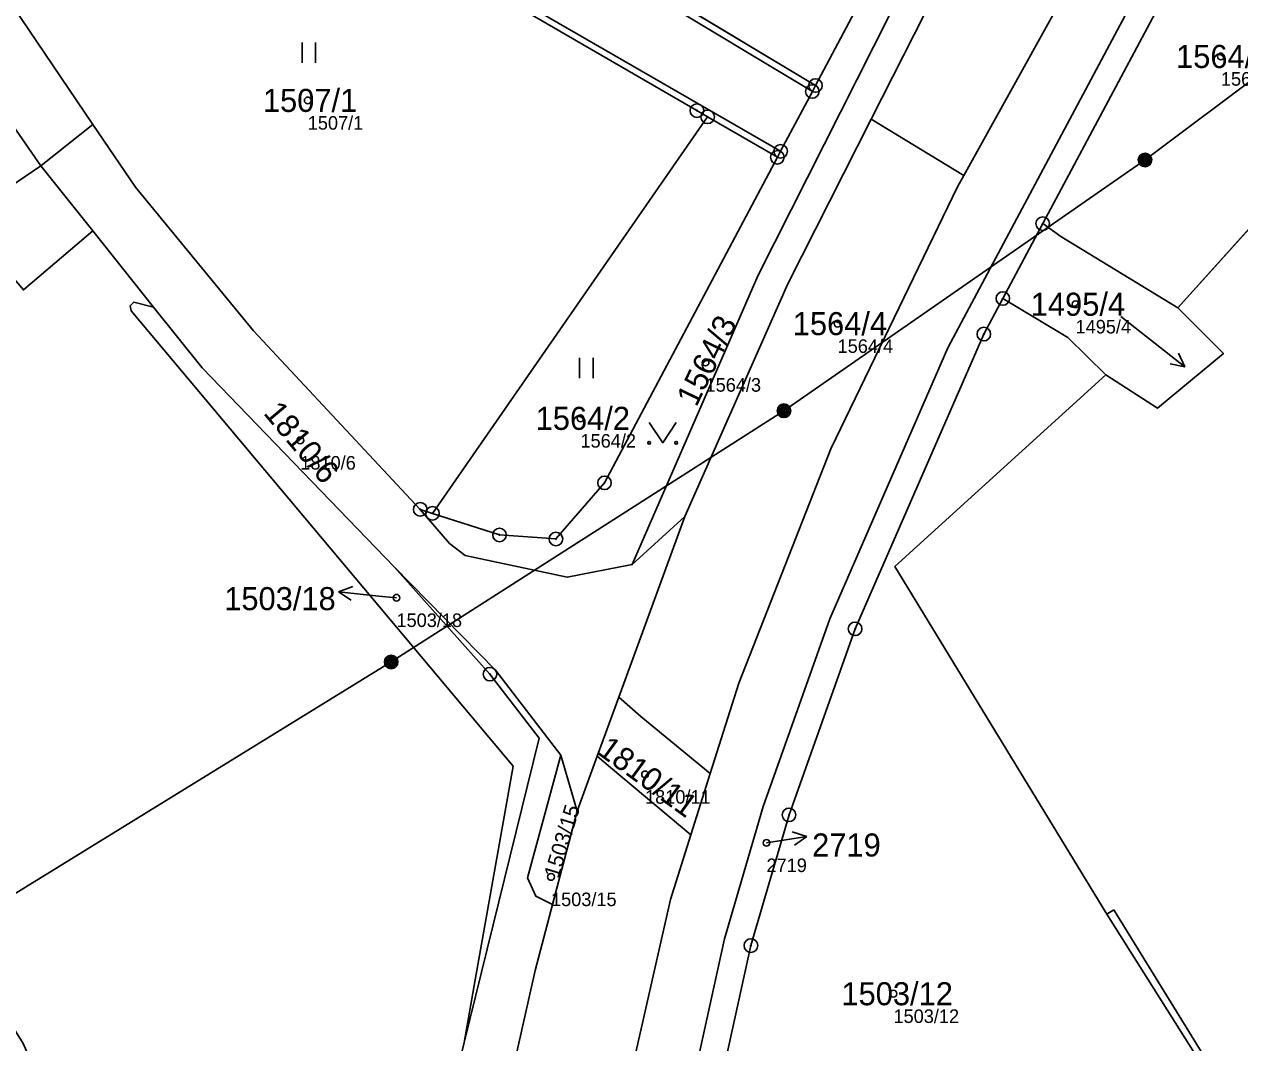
# Model space of a CAD drawing. Extents: x -653098 to -649479, y -997642 to -992666.
# Drawn here: x -650731.1 to -650641.5, y -996085.8 to -996010.7 of the extents above; entities that cross this region are included whole.
import ezdxf

# ---------------------------------------------------------------- set-up
doc = ezdxf.new("R2010")
doc.units = 0
for name, color, linetype in [('Definiční body', 7, 'Continuous'), ('Hranice parcel', 7, 'Continuous'), ('Parcelní čísla', 7, 'Continuous'), ('Polygon parcely', 7, 'Continuous'), ('Pop  PČ popisy', 7, 'Continuous'), ('Poz předměty', 7, 'Continuous'), ('Vnitřní kresba', 7, 'Continuous'), ('Značky bodu BP', 7, 'Continuous'), ('Značky kultur', 7, 'Continuous')]:
    doc.layers.add(name, color=color, linetype=linetype)

msp = doc.modelspace()

# ---------------------------------------------------------------- linework, layer by layer
at = {"layer": 'Definiční body'}
for centre in [(-650642.86, -996013.09), (-650710.16, -996016.33), (-650653.57, -996031.35), (-650671.11, -996032.78), (-650680.84, -996035.64), (-650690.06, -996039.76), (-650710.71, -996041.38), (-650703.62, -996052.98), (-650685.3, -996066), (-650676.35, -996071.04), (-650692.23, -996073.55), (-650666.99, -996082.16)]:
    msp.add_circle(centre, 0.25, dxfattribs=at)
at = {"layer": 'Hranice parcel'}
for p, q in [((-650672.74, -996015.23), (-650689.22, -996005.32)), ((-650628.63, -996012.28), (-650646.03, -996031.62)), ((-650700.97, -996046.76), (-650680.69, -996017.54)), ((-650680.69, -996017.54), (-650675.55, -996020.52)), ((-650729.82, -996021.15), (-650725.99, -996018.11)), ((-650661.81, -996021.87), (-650668.63, -996017.72)), ((-650726.01, -996025.93), (-650729.82, -996021.15)), ((-650658.93, -996030.93), (-650655.99, -996025.41)), ((-650721.52, -996031.56), (-650726.01, -996025.93)), ((-650701.87, -996046.47), (-650700.97, -996046.76)), ((-650687.23, -996060.3), (-650682.36, -996047)), ((-650682.36, -996047), (-650686.24, -996050.54)), ((-650688.83, -996064.65), (-650687.23, -996060.3)), ((-650691.5, -996064.59), (-650690.31, -996068.7)), ((-650688.83, -996064.65), (-650690.31, -996068.7)), ((-650680.49, -996065.93), (-650681.92, -996070.45)), ((-650690.31, -996068.7), (-650692.13, -996075.59))]:
    msp.add_line(p, q, dxfattribs=at)
for points in [[(-650575.37, -995959.87), (-650608.41, -995944), (-650610.43, -995943.86), (-650611.96, -995945.87), (-650628.76, -995975.13), (-650648.35, -996007.09), (-650662.99, -996034.56), (-650671.68, -996054.53), (-650676.6, -996068.37), (-650679.44, -996078.12), (-650683.79, -996097.9), (-650686.06, -996119.41), (-650686.27, -996132.3), (-650684.64, -996153.85), (-650680.81, -996173.83), (-650676.67, -996188.65), (-650668.33, -996210.53), (-650657.86, -996232.42), (-650644.24, -996256.86), (-650595.14, -996338.86), (-650574.61, -996373.71), (-650564.87, -996393.33), (-650559.65, -996405.6)], [(-650741.36, -995982.45), (-650739.61, -995995.09), (-650731.9, -996009.38), (-650725.99, -996018.11)], [(-650651.68, -995983.52), (-650651.97, -995984.89), (-650668.63, -996017.72)], [(-650734.67, -995986.26), (-650681.48, -996017.08), (-650680.69, -996017.54)], [(-650686.24, -996050.54), (-650676.97, -996029.21), (-650658.75, -995993.16), (-650659.31, -995991.81), (-650667.44, -995987.57)], [(-650672.74, -996015.23), (-650661.02, -995993.18), (-650668.37, -995989.34)], [(-650644.58, -995992.04), (-650651.78, -996003.78), (-650661.81, -996021.87)], [(-650655.99, -996025.41), (-650646.75, -996008.08), (-650640.26, -995997.48)], [(-650734.26, -996014.76), (-650733.71, -996015.57), (-650729.82, -996021.15)], [(-650675.55, -996020.52), (-650675.31, -996020.08), (-650672.97, -996015.67), (-650672.74, -996015.23)], [(-650725.99, -996018.11), (-650722.86, -996022.73), (-650714.16, -996033.3), (-650701.87, -996046.47)], [(-650668.63, -996017.72), (-650674.78, -996029.84), (-650682.36, -996047)], [(-650700.97, -996046.76), (-650696.03, -996048.35), (-650691.87, -996048.65), (-650688.29, -996044.51), (-650675.55, -996020.52)], [(-650757.77, -996037.76), (-650757.48, -996038.09), (-650754.89, -996038.21), (-650729.82, -996021.15)], [(-650661.81, -996021.87), (-650662.28, -996022.71), (-650671.62, -996042), (-650678.39, -996059.28), (-650680.49, -996065.93)], [(-650646.03, -996031.62), (-650654.66, -996026.37), (-650655.99, -996025.41)], [(-650726.01, -996025.93), (-650731.12, -996030.3), (-650734.35, -996026.51), (-650749.93, -996039.61), (-650746.63, -996043.4), (-650751.19, -996047.27), (-650733.58, -996068.29), (-650734.93, -996069.45), (-650736.31, -996070.01), (-650737.77, -996069.85), (-650739.08, -996068.97), (-650742.16, -996071.71), (-650732.71, -996083.29), (-650731.14, -996085.82), (-650729.93, -996088.58), (-650729.03, -996091.44), (-650728.46, -996094.36), (-650728.2, -996097.36), (-650728.18, -996098.22)], [(-650658.93, -996030.93), (-650660.33, -996033.55), (-650669.82, -996055.27), (-650674.69, -996068.98), (-650677.5, -996078.61), (-650680.79, -996093.58)], [(-650651.34, -996036.56), (-650654.15, -996033.81), (-650658.93, -996030.93)], [(-650698.63, -996085.76), (-650697.81, -996081.14), (-650695.01, -996065.39), (-650723.18, -996031.83), (-650723.24, -996031.46), (-650722.98, -996031.19), (-650721.52, -996031.56)], [(-650721.52, -996031.56), (-650717.95, -996036.04), (-650703.78, -996050.71)], [(-650646.03, -996031.62), (-650642.68, -996034.99), (-650647.53, -996039), (-650651.34, -996036.56)], [(-650642.19, -996098.91), (-650644.47, -996088.47), (-650644.52, -996087), (-650651.26, -996076.29), (-650666.88, -996050.67), (-650651.34, -996036.56)], [(-650686.24, -996050.54), (-650691.03, -996051.47), (-650698.55, -996049.86), (-650699.71, -996048.99), (-650701.87, -996046.47)], [(-650703.78, -996050.71), (-650696.33, -996058.31), (-650691.5, -996064.59)], [(-650703.78, -996050.71), (-650696.73, -996058.61), (-650693.1, -996063.32), (-650698.63, -996085.76)], [(-650680.49, -996065.93), (-650685.6, -996061.74), (-650687.23, -996060.3)], [(-650692.13, -996075.59), (-650693.34, -996074.98), (-650693.96, -996073.62), (-650691.5, -996064.59)], [(-650681.92, -996070.45), (-650687.84, -996065.5), (-650688.83, -996064.65)], [(-650579.83, -996374.59), (-650584.33, -996366.13), (-650603.23, -996334.38), (-650640.77, -996271.85), (-650662.24, -996233.94), (-650673.04, -996211.24), (-650681.26, -996189.41), (-650687.35, -996165.84), (-650690.42, -996143.11), (-650690.64, -996118.19), (-650688.08, -996095.67), (-650683.42, -996075.21), (-650681.92, -996070.45)], [(-650692.13, -996075.59), (-650693.41, -996080.45), (-650695.41, -996089.42), (-650698.56, -996111.52), (-650699.07, -996115.74)], [(-650705.41, -996119.81), (-650702.52, -996110.95), (-650700.29, -996095.32), (-650700.09, -996093.94), (-650699.35, -996088.69), (-650698.63, -996085.76)]]:
    msp.add_lwpolyline(points, dxfattribs=at)
at = {"layer": 'Polygon parcely'}
for points in [[(-650590.11, -995932.41), (-650596.4, -995930.69), (-650602.05, -995931.13), (-650609.53, -995934.44), (-650613.74, -995939.56), (-650632.8, -995972.81), (-650644.58, -995992.04), (-650651.78, -996003.78), (-650661.81, -996021.87), (-650662.28, -996022.71), (-650671.62, -996042), (-650678.39, -996059.28), (-650680.49, -996065.93), (-650681.92, -996070.45), (-650683.42, -996075.21), (-650688.08, -996095.67)], [(-650631.23, -995934.9), (-650651.57, -995971.4), (-650655.2, -995986.1), (-650657.08, -995989.9), (-650658.46, -995990.37), (-650666.65, -995986.07), (-650667.44, -995987.57), (-650659.31, -995991.81), (-650658.75, -995993.16), (-650676.97, -996029.21), (-650686.24, -996050.54), (-650682.36, -996047), (-650674.78, -996029.84), (-650668.63, -996017.72), (-650651.97, -995984.89), (-650651.68, -995983.52), (-650651.11, -995980.26), (-650649.7, -995974.3), (-650637.8, -995952.77), (-650625.49, -995936.78)], [(-650575.37, -995959.87), (-650608.41, -995944), (-650610.43, -995943.86), (-650611.96, -995945.87), (-650628.76, -995975.13), (-650648.35, -996007.09), (-650662.99, -996034.56), (-650671.68, -996054.53), (-650676.6, -996068.37), (-650679.44, -996078.12), (-650683.79, -996097.9)], [(-650683.79, -996097.9), (-650679.44, -996078.12), (-650676.6, -996068.37), (-650671.68, -996054.53), (-650662.99, -996034.56), (-650648.35, -996007.09), (-650628.76, -995975.13), (-650611.96, -995945.87), (-650610.43, -995943.86), (-650608.41, -995944), (-650575.37, -995959.87)], [(-650680.79, -996093.58), (-650677.5, -996078.61), (-650674.69, -996068.98), (-650669.82, -996055.27), (-650660.33, -996033.55), (-650658.93, -996030.93), (-650655.99, -996025.41), (-650646.75, -996008.08), (-650640.26, -995997.48), (-650639.56, -995996.34), (-650628.6, -995978.79), (-650623.71, -995970.96), (-650609.82, -995946.76), (-650578.11, -995961.74)], [(-650518.45, -996096.89), (-650542.34, -996030.24), (-650545.5, -996023.51), (-650554.17, -996027.12), (-650558.76, -996016.05), (-650550.61, -996012.64), (-650561.85, -995988.7), (-650569.64, -995972.06), (-650570.56, -995970.09), (-650573.45, -995963.94), (-650578.11, -995961.74), (-650591.97, -995971.36), (-650613.32, -995994.3), (-650628.63, -996012.28), (-650646.03, -996031.62), (-650642.68, -996034.99), (-650647.53, -996039), (-650651.34, -996036.56), (-650666.88, -996050.67), (-650651.26, -996076.29), (-650644.52, -996087)], [(-650754.89, -996038.21), (-650729.82, -996021.15), (-650733.71, -996015.57)], [(-650731.12, -996030.3), (-650726.01, -996025.93), (-650729.82, -996021.15), (-650754.89, -996038.21)], [(-650699.35, -996088.69), (-650698.63, -996085.76), (-650697.81, -996081.14), (-650695.01, -996065.39), (-650723.18, -996031.83), (-650723.24, -996031.46), (-650722.98, -996031.19), (-650721.52, -996031.56), (-650726.01, -996025.93), (-650731.12, -996030.3)], [(-650688.08, -996095.67), (-650683.42, -996075.21), (-650681.92, -996070.45), (-650687.84, -996065.5), (-650688.83, -996064.65), (-650690.31, -996068.7), (-650692.13, -996075.59), (-650693.41, -996080.45), (-650695.41, -996089.42)]]:
    msp.add_lwpolyline(points, dxfattribs=at)
for points in [[(-650672.74, -996015.23), (-650689.22, -996005.32), (-650717.11, -995989.51), (-650738.84, -995976.69), (-650738.52, -995977.43), (-650734.94, -995985.65), (-650734.67, -995986.26), (-650681.48, -996017.08), (-650680.69, -996017.54), (-650675.55, -996020.52), (-650675.31, -996020.08), (-650672.97, -996015.67)], [(-650741.36, -995982.45), (-650748.11, -995979.05), (-650749.65, -995983.47), (-650749.3, -995984.09), (-650747.63, -995988.96), (-650741.77, -996002.09), (-650742.28, -996002.6), (-650735.82, -996012.39), (-650733.93, -996014.46), (-650734.26, -996014.76), (-650733.71, -996015.57), (-650729.82, -996021.15), (-650725.99, -996018.11), (-650731.9, -996009.38), (-650739.61, -995995.09)], [(-650700.97, -996046.76), (-650680.69, -996017.54), (-650681.48, -996017.08), (-650734.67, -995986.26), (-650741.36, -995982.45), (-650739.61, -995995.09), (-650731.9, -996009.38), (-650725.99, -996018.11), (-650722.86, -996022.73), (-650714.16, -996033.3), (-650701.87, -996046.47)], [(-650651.68, -995983.52), (-650651.97, -995984.89), (-650668.63, -996017.72), (-650661.81, -996021.87), (-650651.78, -996003.78), (-650644.58, -995992.04), (-650651.5, -995983.53)], [(-650659.31, -995991.81), (-650667.44, -995987.57), (-650668.37, -995989.34), (-650661.02, -995993.18), (-650672.74, -996015.23), (-650672.97, -996015.67), (-650675.31, -996020.08), (-650675.55, -996020.52), (-650688.29, -996044.51), (-650691.87, -996048.65), (-650696.03, -996048.35), (-650700.97, -996046.76), (-650701.87, -996046.47), (-650699.71, -996048.99), (-650698.55, -996049.86), (-650691.03, -996051.47), (-650686.24, -996050.54), (-650676.97, -996029.21), (-650658.75, -995993.16)], [(-650668.37, -995989.34), (-650670.29, -995988.35), (-650689.22, -996005.32), (-650672.74, -996015.23), (-650661.02, -995993.18)], [(-650628.63, -996012.28), (-650640.26, -995997.48), (-650646.75, -996008.08), (-650655.99, -996025.41), (-650654.66, -996026.37), (-650646.03, -996031.62)], [(-650688.29, -996044.51), (-650675.55, -996020.52), (-650680.69, -996017.54), (-650700.97, -996046.76), (-650696.03, -996048.35), (-650691.87, -996048.65)], [(-650703.78, -996050.71), (-650696.33, -996058.31), (-650691.5, -996064.59), (-650690.31, -996068.7), (-650688.83, -996064.65), (-650687.23, -996060.3), (-650682.36, -996047), (-650686.24, -996050.54), (-650691.03, -996051.47), (-650698.55, -996049.86), (-650699.71, -996048.99), (-650701.87, -996046.47), (-650714.16, -996033.3), (-650722.86, -996022.73), (-650725.99, -996018.11), (-650729.82, -996021.15), (-650726.01, -996025.93), (-650721.52, -996031.56), (-650717.95, -996036.04)], [(-650668.63, -996017.72), (-650674.78, -996029.84), (-650682.36, -996047), (-650687.23, -996060.3), (-650685.6, -996061.74), (-650680.49, -996065.93), (-650678.39, -996059.28), (-650671.62, -996042), (-650662.28, -996022.71), (-650661.81, -996021.87)], [(-650654.66, -996026.37), (-650655.99, -996025.41), (-650658.93, -996030.93), (-650654.15, -996033.81), (-650651.34, -996036.56), (-650647.53, -996039), (-650642.68, -996034.99), (-650646.03, -996031.62)], [(-650651.34, -996036.56), (-650654.15, -996033.81), (-650658.93, -996030.93), (-650660.33, -996033.55), (-650669.82, -996055.27), (-650674.69, -996068.98), (-650677.5, -996078.61), (-650680.79, -996093.58), (-650679.78, -996093.7), (-650661.44, -996091.88), (-650660.16, -996091.82), (-650655.96, -996091.52), (-650649.44, -996090.6), (-650648.26, -996090.42), (-650642.19, -996098.91), (-650644.47, -996088.47), (-650644.52, -996087), (-650651.26, -996076.29), (-650666.88, -996050.67)], [(-650721.52, -996031.56), (-650722.98, -996031.19), (-650723.24, -996031.46), (-650723.18, -996031.83), (-650695.01, -996065.39), (-650697.81, -996081.14), (-650698.63, -996085.76), (-650693.1, -996063.32), (-650696.73, -996058.61), (-650703.78, -996050.71), (-650717.95, -996036.04)], [(-650693.1, -996063.32), (-650698.63, -996085.76), (-650699.35, -996088.69), (-650700.09, -996093.94), (-650700.29, -996095.32), (-650702.52, -996110.95), (-650705.41, -996119.81), (-650701.5, -996118.76), (-650699.07, -996115.74), (-650698.56, -996111.52), (-650695.41, -996089.42), (-650693.41, -996080.45), (-650692.13, -996075.59), (-650693.34, -996074.98), (-650693.96, -996073.62), (-650691.5, -996064.59), (-650696.33, -996058.31), (-650703.78, -996050.71), (-650696.73, -996058.61)], [(-650685.6, -996061.74), (-650687.23, -996060.3), (-650688.83, -996064.65), (-650687.84, -996065.5), (-650681.92, -996070.45), (-650680.49, -996065.93)], [(-650690.31, -996068.7), (-650691.5, -996064.59), (-650693.96, -996073.62), (-650693.34, -996074.98), (-650692.13, -996075.59)]]:
    msp.add_lwpolyline(points, close=True, dxfattribs=at)
at = {"layer": 'Pop  PČ popisy'}
for p, q in [((-650707.895, -996052.546), (-650706.846, -996052.153)), ((-650704.91, -996052.86), (-650707.895, -996052.546)), ((-650707.895, -996052.546), (-650706.951, -996053.149)), ((-650703.62, -996052.98), (-650704.91, -996052.86)), ((-650673.386, -996070.571), (-650674.453, -996070.233)), ((-650676.35, -996071.04), (-650673.386, -996070.571)), ((-650673.386, -996070.571), (-650674.297, -996071.222))]:
    msp.add_line(p, q, dxfattribs=at)
at = {"layer": 'Poz předměty'}
for p, q in [((-650648.45, -996020.72), (-650613.32, -995994.3)), ((-650675.06, -996039.2), (-650648.45, -996020.72)), ((-650704.01, -996057.71), (-650675.06, -996039.2)), ((-650737.77, -996078.48), (-650704.01, -996057.71))]:
    msp.add_line(p, q, dxfattribs=at)
for centre, radius in [((-650648.453, -996020.72), 0.5), ((-650648.453, -996020.72), 0.4), ((-650648.453, -996020.72), 0.3), ((-650648.453, -996020.72), 0.2), ((-650648.453, -996020.72), 0.1), ((-650675.063, -996039.2), 0.5), ((-650675.063, -996039.2), 0.4), ((-650675.063, -996039.2), 0.3), ((-650675.063, -996039.2), 0.2), ((-650675.063, -996039.2), 0.1), ((-650704.013, -996057.71), 0.5), ((-650704.013, -996057.71), 0.4), ((-650704.013, -996057.71), 0.3), ((-650704.013, -996057.71), 0.2), ((-650704.013, -996057.71), 0.1)]:
    msp.add_circle(centre, radius, dxfattribs=at)
at = {"layer": 'Vnitřní kresba'}
for p, q in [((-650734.94, -995985.65), (-650675.31, -996020.08)), ((-650689.39, -996005.8), (-650672.97, -996015.67)), ((-650651.26, -996076.29), (-650650.75, -996075.97)), ((-650650.75, -996075.97), (-650643.92, -996087.05))]:
    msp.add_line(p, q, dxfattribs=at)
at = {"layer": 'Značky bodu BP'}
for centre, radius in [((-650672.74, -996015.23), 0.5), ((-650672.97, -996015.67), 0.5), ((-650672.97, -996015.67), 0.0303), ((-650672.74, -996015.23), 0.0303), ((-650681.48, -996017.08), 0.5), ((-650681.48, -996017.08), 0.0303), ((-650680.69, -996017.54), 0.5), ((-650680.69, -996017.54), 0.0303), ((-650675.55, -996020.52), 0.5), ((-650675.31, -996020.08), 0.5), ((-650675.31, -996020.08), 0.0303), ((-650675.55, -996020.52), 0.0303), ((-650655.99, -996025.41), 0.5), ((-650655.99, -996025.41), 0.0303), ((-650658.93, -996030.93), 0.5), ((-650658.93, -996030.93), 0.0303), ((-650660.33, -996033.55), 0.5), ((-650660.33, -996033.55), 0.0303), ((-650688.29, -996044.51), 0.5), ((-650688.29, -996044.51), 0.0303), ((-650701.87, -996046.47), 0.5), ((-650701.87, -996046.47), 0.0303), ((-650700.97, -996046.76), 0.5), ((-650700.97, -996046.76), 0.0303), ((-650696.03, -996048.35), 0.5), ((-650696.03, -996048.35), 0.0303), ((-650691.87, -996048.65), 0.5), ((-650691.87, -996048.65), 0.0303), ((-650669.82, -996055.27), 0.5), ((-650669.82, -996055.27), 0.0303), ((-650696.73, -996058.61), 0.5), ((-650696.73, -996058.61), 0.0303), ((-650674.69, -996068.98), 0.5), ((-650674.69, -996068.98), 0.0303), ((-650677.5, -996078.61), 0.5), ((-650677.5, -996078.61), 0.0303)]:
    msp.add_circle(centre, radius, dxfattribs=at)
at = {"layer": 'Značky kultur'}
for p, q in [((-650710.581, -996013.57), (-650710.581, -996012.07)), ((-650709.58, -996013.57), (-650709.58, -996012.07)), ((-650650.246, -996032.26), (-650645.518, -996035.954)), ((-650690.131, -996036.79), (-650690.131, -996035.29)), ((-650689.13, -996036.79), (-650689.13, -996035.29)), ((-650645.518, -996035.954), (-650645.979, -996034.958)), ((-650645.518, -996035.954), (-650646.596, -996035.748))]:
    msp.add_line(p, q, dxfattribs=at)
msp.add_lwpolyline([(-650685, -996040.059), (-650684, -996041.56), (-650683, -996040.059)], dxfattribs=at)
for centre in [(-650685, -996041.559), (-650683, -996041.559)]:
    msp.add_circle(centre, 0.1, dxfattribs=at)

# ---------------------------------------------------------------- texts
at = {"layer": 'Definiční body'}
for s, p in [('1564/5', (-650642.86, -996015.246)), ('1507/1', (-650710.16, -996018.486)), ('1495/4', (-650653.57, -996033.506)), ('1564/4', (-650671.11, -996034.936)), ('1564/3', (-650680.84, -996037.796)), ('1564/2', (-650690.06, -996041.916)), ('1810/6', (-650710.71, -996043.536)), ('1503/18', (-650703.62, -996055.136)), ('1810/11', (-650685.3, -996068.156)), ('2719', (-650676.35, -996073.196)), ('1503/15', (-650692.23, -996075.706)), ('1503/12', (-650666.99, -996084.316))]:
    msp.add_text(s, height=1, dxfattribs=at).set_placement(p)
at = {"layer": 'Parcelní čísla'}
for s, p in [('1564/5', (-650646.165, -996013.94)), ('1507/1', (-650713.465, -996017.179)), ('1495/4', (-650656.875, -996032.2)), ('1564/4', (-650674.415, -996033.63)), ('1564/2', (-650693.365, -996040.61)), ('1503/18', (-650716.316, -996053.896)), ('2719', (-650672.987, -996072.049)), ('1503/12', (-650670.828, -996083.01))]:
    msp.add_text(s, height=1.7, dxfattribs=at).set_placement(p)
for s, height, rotation, p in [('1564/3', 1.7, 64, (-650681.525, -996038.983)), ('1810/6', 1.7, 310, (-650713.486, -996039.394)), ('1810/11', 1.7, 324, (-650688.904, -996064.431)), ('1503/15', 1.14, 73, (-650691.684, -996073.716))]:
    msp.add_text(s, height=height, rotation=rotation, dxfattribs=at).set_placement(p)

doc.saveas('drawing.dxf')
